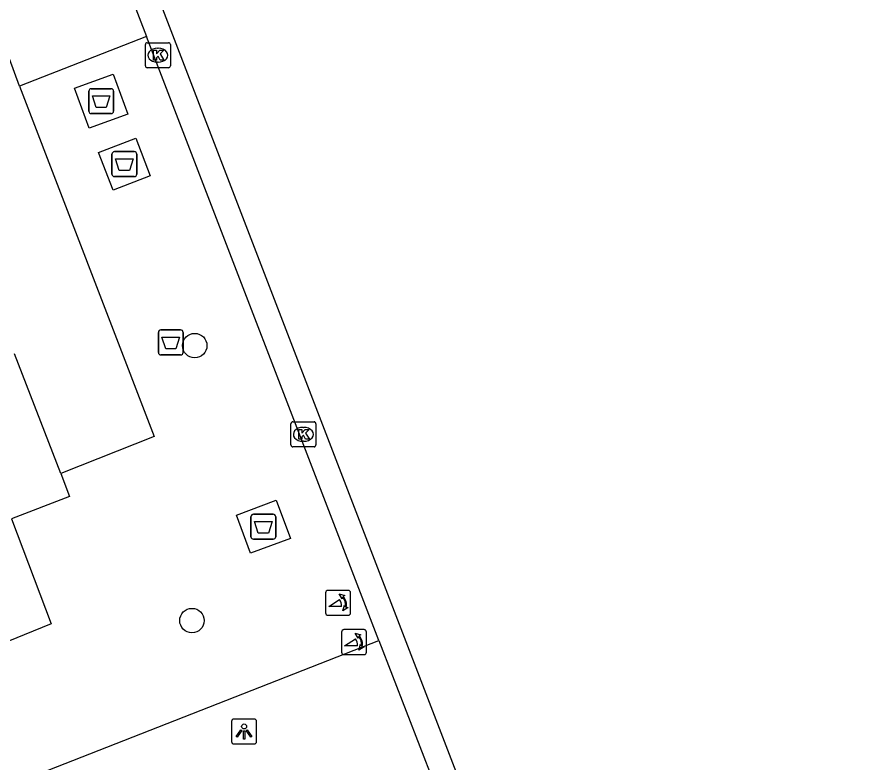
# Model space of a CAD drawing. Extents: x 160379 to 161131, y 383940 to 384849.
# Drawn here: x 160914.05 to 160948.22, y 384641.84 to 384671.69 of the extents above; entities that cross this region are included whole.
import ezdxf

# ---------------------------------------------------------------- set-up
doc = ezdxf.new("R2010")
doc.units = 0
for name, color, linetype in [('IMGEO_Afval_apart_plaats', 7, 'Continuous'), ('IMGEO_Afvalbak', 7, 'Continuous'), ('IMGEO_Boom', 7, 'Continuous'), ('IMGEO_Fietspad_gesloten', 7, 'Continuous'), ('IMGEO_Fietspad_open', 7, 'Continuous'), ('IMGEO_Kolk', 7, 'Continuous'), ('IMGEO_Lichtpunt', 7, 'Continuous'), ('IMGEO_Poller', 7, 'Continuous'), ('IMGEO_Rijbaan_lokaal_open', 7, 'Continuous'), ('IMGEO_Voetpad_gesloten', 7, 'Continuous'), ('IMGEO_Voetpad_open', 7, 'Continuous')]:
    doc.layers.add(name, color=color, linetype=linetype)

msp = doc.modelspace()

# ---------------------------------------------------------------- linework, layer by layer
at = {"layer": 'IMGEO_Afval_apart_plaats'}
for p, q in [((160916.921, 384667.925), (160916.921, 384668.725)), ((160916.921, 384668.725), (160916.921, 384667.925)), ((160917.021, 384668.825), (160917.811, 384668.825)), ((160917.811, 384668.825), (160917.021, 384668.825)), ((160917.911, 384668.725), (160917.911, 384667.925)), ((160917.911, 384667.925), (160917.911, 384668.725)), ((160917.811, 384667.825), (160917.021, 384667.825)), ((160917.021, 384667.825), (160917.811, 384667.825)), ((160917.949, 384666.306), (160918.739, 384666.306)), ((160918.739, 384666.306), (160917.949, 384666.306)), ((160917.849, 384665.406), (160917.849, 384666.206)), ((160917.849, 384666.206), (160917.849, 384665.406)), ((160918.839, 384666.206), (160918.839, 384665.406)), ((160918.839, 384665.406), (160918.839, 384666.206)), ((160918.739, 384665.306), (160917.949, 384665.306)), ((160917.949, 384665.306), (160918.739, 384665.306)), ((160923.41, 384650.893), (160923.41, 384651.693)), ((160923.41, 384651.693), (160923.41, 384650.893)), ((160923.51, 384651.793), (160924.3, 384651.793)), ((160924.3, 384651.793), (160923.51, 384651.793)), ((160924.4, 384651.693), (160924.4, 384650.893)), ((160924.4, 384650.893), (160924.4, 384651.693)), ((160924.3, 384650.793), (160923.51, 384650.793)), ((160923.51, 384650.793), (160924.3, 384650.793))]:
    msp.add_line(p, q, dxfattribs=at)
for points in [[(160917.064, 384668.539), (160917.768, 384668.539), (160917.619, 384668.069), (160917.213, 384668.069), (160917.064, 384668.539)], [(160917.992, 384666.02), (160918.696, 384666.02), (160918.547, 384665.55), (160918.141, 384665.55), (160917.992, 384666.02)], [(160923.553, 384651.507), (160924.257, 384651.507), (160924.108, 384651.037), (160923.702, 384651.037), (160923.553, 384651.507)]]:
    msp.add_lwpolyline(points, dxfattribs=at)
for centre, start, end in [((160917.021, 384668.725), 90, 180), ((160917.021, 384668.725), 90, 180), ((160917.811, 384668.725), 0, 90), ((160917.811, 384668.725), 360, 90), ((160917.021, 384667.925), 180, 270), ((160917.021, 384667.925), 180, 270), ((160917.811, 384667.925), 270, 0), ((160917.811, 384667.925), 270, 0), ((160917.949, 384666.206), 90, 180), ((160917.949, 384666.206), 90, 180), ((160918.739, 384666.206), 0, 90), ((160918.739, 384666.206), 360, 90), ((160917.949, 384665.406), 180, 270), ((160917.949, 384665.406), 180, 270), ((160918.739, 384665.406), 270, 0), ((160918.739, 384665.406), 270, 0), ((160923.51, 384651.693), 90, 180), ((160923.51, 384651.693), 90, 180), ((160924.3, 384651.693), 0, 90), ((160924.3, 384651.693), 360, 90), ((160923.51, 384650.893), 180, 270), ((160923.51, 384650.893), 180, 270), ((160924.3, 384650.893), 270, 0), ((160924.3, 384650.893), 270, 0)]:
    msp.add_arc(centre, 0.1, start, end, dxfattribs=at)
at = {"layer": 'IMGEO_Afvalbak'}
for p, q in [((160919.705, 384658.269), (160919.705, 384659.069)), ((160919.705, 384659.069), (160919.705, 384658.269)), ((160919.805, 384659.169), (160920.595, 384659.169)), ((160920.595, 384659.169), (160919.805, 384659.169)), ((160920.695, 384659.069), (160920.695, 384658.269)), ((160920.695, 384658.269), (160920.695, 384659.069)), ((160920.595, 384658.169), (160919.805, 384658.169)), ((160919.805, 384658.169), (160920.595, 384658.169))]:
    msp.add_line(p, q, dxfattribs=at)
msp.add_lwpolyline([(160919.848, 384658.883), (160920.552, 384658.883), (160920.403, 384658.413), (160919.997, 384658.413), (160919.848, 384658.883)], dxfattribs=at)
for centre, start, end in [((160919.805, 384659.069), 90, 180), ((160919.805, 384659.069), 90, 180), ((160920.595, 384659.069), 0, 90), ((160920.595, 384659.069), 360, 90), ((160919.805, 384658.269), 180, 270), ((160919.805, 384658.269), 180, 270), ((160920.595, 384658.269), 270, 0), ((160920.595, 384658.269), 270, 0)]:
    msp.add_arc(centre, 0.1, start, end, dxfattribs=at)
at = {"layer": 'IMGEO_Boom'}
for centre in [(160921.159, 384658.541), (160921.048, 384647.536)]:
    msp.add_circle(centre, 0.489, dxfattribs=at)
at = {"layer": 'IMGEO_Fietspad_gesloten'}
msp.add_lwpolyline([(160888.245, 384754.249), (160948.219, 384598.313)], dxfattribs=at)
at = {"layer": 'IMGEO_Fietspad_open'}
msp.add_lwpolyline([(160928.531, 384646.743), (160919.235, 384670.908)], dxfattribs=at)
at = {"layer": 'IMGEO_Kolk'}
for p, q in [((160919.184, 384669.738), (160919.184, 384670.59)), ((160919.259, 384670.664), (160920.111, 384670.664)), ((160919.672, 384670.444), (160919.697, 384670.444)), ((160920.185, 384670.59), (160920.185, 384669.738)), ((160920.111, 384669.664), (160919.259, 384669.664)), ((160919.695, 384669.884), (160919.67, 384669.884)), ((160925.006, 384654.564), (160925.006, 384655.416)), ((160925.081, 384655.49), (160925.933, 384655.49)), ((160926.007, 384655.416), (160926.007, 384654.564)), ((160925.494, 384655.27), (160925.519, 384655.27)), ((160925.517, 384654.71), (160925.492, 384654.71)), ((160925.933, 384654.49), (160925.081, 384654.49))]:
    msp.add_line(p, q, dxfattribs=at)
for points in [[(160919.184, 384669.738), (160919.184, 384670.59)], [(160919.259, 384670.664), (160920.111, 384670.664)], [(160919.505, 384670.364), (160919.628, 384670.364), (160919.628, 384670.213), (160919.758, 384670.364), (160919.922, 384670.364), (160919.776, 384670.213), (160919.929, 384669.964), (160919.777, 384669.964), (160919.692, 384670.128), (160919.628, 384670.061), (160919.628, 384669.964), (160919.505, 384669.964), (160919.505, 384670.364)], [(160920.185, 384670.59), (160920.185, 384669.738)], [(160920.111, 384669.664), (160919.259, 384669.664)], [(160925.006, 384654.564), (160925.006, 384655.416)], [(160925.081, 384655.49), (160925.933, 384655.49)], [(160926.007, 384655.416), (160926.007, 384654.564)], [(160925.327, 384655.19), (160925.45, 384655.19), (160925.45, 384655.039), (160925.58, 384655.19), (160925.744, 384655.19), (160925.598, 384655.039), (160925.751, 384654.79), (160925.599, 384654.79), (160925.514, 384654.954), (160925.45, 384654.887), (160925.45, 384654.79), (160925.327, 384654.79), (160925.327, 384655.19)], [(160925.933, 384654.49), (160925.081, 384654.49)]]:
    msp.add_lwpolyline(points, dxfattribs=at)
for centre, start, end in [((160919.261, 384670.588), 91.552, 178.448), ((160919.261, 384670.588), 91.552, 178.448), ((160920.109, 384670.588), 1.552, 88.448), ((160920.109, 384670.588), 1.552, 88.448), ((160919.261, 384669.74), 181.552, 268.448), ((160919.261, 384669.74), 181.552, 268.448), ((160920.109, 384669.74), 271.552, 358.448), ((160920.109, 384669.74), 271.552, 358.448), ((160925.083, 384655.414), 91.552, 178.448), ((160925.083, 384655.414), 91.552, 178.448), ((160925.931, 384655.414), 1.552, 88.448), ((160925.931, 384655.414), 1.552, 88.448), ((160925.083, 384654.566), 181.552, 268.448), ((160925.083, 384654.566), 181.552, 268.448), ((160925.931, 384654.566), 271.552, 358.448), ((160925.931, 384654.566), 271.552, 358.448)]:
    msp.add_arc(centre, 0.0765, start, end, dxfattribs=at)
for centre, major_axis, ratio, start_param, end_param in [((160919.671, 384670.164), (-0.387, 0.002), 0.722429, 4.712389, 7.853982), ((160919.696, 384670.164), (-0.39, 0.002), 0.717154, 1.570796, 4.712389), ((160925.493, 384654.99), (-0.387, 0.002), 0.722429, 4.712389, 7.853982), ((160925.518, 384654.99), (-0.39, 0.002), 0.717154, 1.570796, 4.712389)]:
    msp.add_ellipse(centre, major_axis=major_axis, ratio=ratio, start_param=start_param, end_param=end_param, dxfattribs=at)
at = {"layer": 'IMGEO_Lichtpunt'}
for p, q in [((160922.637, 384643.501), (160922.637, 384642.694)), ((160922.637, 384643.501), (160922.637, 384642.694)), ((160923.539, 384643.596), (160922.731, 384643.596)), ((160923.539, 384643.596), (160922.731, 384643.596)), ((160923.633, 384642.694), (160923.633, 384643.501)), ((160923.633, 384642.694), (160923.633, 384643.501)), ((160922.731, 384642.6), (160923.539, 384642.6)), ((160922.731, 384642.6), (160923.539, 384642.6))]:
    msp.add_line(p, q, dxfattribs=at)
for points in [[(160923.011, 384643.165), (160923.05, 384643.137), (160922.862, 384642.875), (160922.824, 384642.902), (160923.011, 384643.165)], [(160923.113, 384643.117), (160923.16, 384643.117), (160923.16, 384642.795), (160923.113, 384642.795), (160923.113, 384643.117)], [(160923.223, 384643.137), (160923.261, 384643.164), (160923.448, 384642.902), (160923.409, 384642.874), (160923.223, 384643.137)]]:
    msp.add_lwpolyline(points, dxfattribs=at)
msp.add_circle((160923.136, 384643.299), 0.0994, dxfattribs=at)
for centre, start, end in [((160922.731, 384643.501), 90, 180), ((160922.731, 384643.501), 90, 180), ((160923.539, 384643.501), 0, 90), ((160923.539, 384643.501), 0, 90), ((160922.731, 384642.694), 180, 270), ((160922.731, 384642.694), 180, 270), ((160923.539, 384642.694), 270, 0), ((160923.539, 384642.694), 270, 360)]:
    msp.add_arc(centre, 0.0946, start, end, dxfattribs=at)
at = {"layer": 'IMGEO_Poller'}
for p, q in [((160926.398, 384648.649), (160926.398, 384647.842)), ((160926.398, 384648.649), (160926.398, 384647.842)), ((160927.3, 384648.744), (160926.492, 384648.744)), ((160927.3, 384648.744), (160926.492, 384648.744)), ((160927.394, 384647.842), (160927.394, 384648.649)), ((160927.394, 384647.842), (160927.394, 384648.649)), ((160926.492, 384647.747), (160927.3, 384647.747)), ((160926.492, 384647.747), (160927.3, 384647.747)), ((160927.939, 384647.172), (160927.131, 384647.172)), ((160927.939, 384647.172), (160927.131, 384647.172)), ((160927.037, 384647.077), (160927.037, 384646.27)), ((160927.037, 384647.077), (160927.037, 384646.27)), ((160928.033, 384646.27), (160928.033, 384647.077)), ((160928.033, 384646.27), (160928.033, 384647.077)), ((160927.131, 384646.175), (160927.939, 384646.175)), ((160927.131, 384646.175), (160927.939, 384646.175))]:
    msp.add_line(p, q, dxfattribs=at)
for points in [[(160927.077, 384648.473), (160927.065, 384648.4), (160926.94, 384648.605)], [(160926.94, 384648.605), (160927.171, 384648.539), (160927.1, 384648.507)], [(160927.033, 384648.1), (160926.52, 384648.1), (160926.95, 384648.375)], [(160927.093, 384647.928), (160927.159, 384648.159), (160927.189, 384648.091)], [(160927.225, 384648.064), (160927.297, 384648.053), (160927.093, 384647.928)], [(160927.672, 384646.528), (160927.159, 384646.528), (160927.589, 384646.803)], [(160927.716, 384646.901), (160927.704, 384646.828), (160927.579, 384647.033)], [(160927.579, 384647.033), (160927.81, 384646.967), (160927.739, 384646.935)], [(160927.732, 384646.356), (160927.798, 384646.587), (160927.828, 384646.519)], [(160927.864, 384646.492), (160927.936, 384646.481), (160927.732, 384646.356)]]:
    msp.add_lwpolyline(points, dxfattribs=at)
for centre, radius, start, end in [((160926.492, 384648.649), 0.0946, 90, 180), ((160926.492, 384648.649), 0.0946, 90, 180), ((160926.719, 384648.16), 0.476, 351.7527, 41.1691), ((160926.719, 384648.16), 0.516, 349.3569, 42.2912), ((160927.3, 384648.649), 0.0946, 0, 90), ((160927.3, 384648.649), 0.0946, 0, 90), ((160926.705, 384648.15), 0.332, 351.3247, 42.4854), ((160926.492, 384647.842), 0.0946, 180, 270), ((160926.492, 384647.842), 0.0946, 180, 270), ((160927.3, 384647.842), 0.0946, 270, 0), ((160927.3, 384647.842), 0.0946, 270, 0), ((160927.131, 384647.077), 0.0946, 90, 180), ((160927.131, 384647.077), 0.0946, 90, 180), ((160927.939, 384647.077), 0.0946, 0, 90), ((160927.939, 384647.077), 0.0946, 0, 90), ((160927.344, 384646.578), 0.332, 351.3247, 42.4854), ((160927.358, 384646.588), 0.476, 351.7527, 41.1691), ((160927.358, 384646.588), 0.516, 349.3569, 42.2912), ((160927.131, 384646.27), 0.0946, 180, 270), ((160927.131, 384646.27), 0.0946, 180, 270), ((160927.939, 384646.27), 0.0946, 270, 0), ((160927.939, 384646.27), 0.0946, 270, 0)]:
    msp.add_arc(centre, radius, start, end, dxfattribs=at)
at = {"layer": 'IMGEO_Rijbaan_lokaal_open'}
for points in [[(160917.046, 384676.598), (160919.235, 384670.908)], [(160914.149, 384668.925), (160913.275, 384671.263), (160909.495, 384669.782), (160910.385, 384667.45)], [(160919.235, 384670.908), (160914.149, 384668.925)], [(160915.8, 384653.422), (160913.952, 384658.207)], [(160915.8, 384653.422), (160916.154, 384652.506), (160913.833, 384651.602)], [(160902.728, 384636.626), (160928.531, 384646.743)], [(160928.531, 384646.743), (160930.709, 384641.081)]]:
    msp.add_lwpolyline(points, dxfattribs=at)
at = {"layer": 'IMGEO_Voetpad_gesloten'}
for points in [[(160916.941, 384667.238), (160916.347, 384668.839), (160917.892, 384669.412), (160918.486, 384667.811), (160916.941, 384667.238)], [(160917.312, 384666.272), (160918.798, 384666.844), (160919.377, 384665.34), (160917.891, 384664.768), (160917.312, 384666.272)], [(160924.413, 384652.355), (160924.986, 384650.824), (160923.398, 384650.23), (160922.825, 384651.761), (160924.413, 384652.355)]]:
    msp.add_lwpolyline(points, dxfattribs=at)
at = {"layer": 'IMGEO_Voetpad_open'}
for points in [[(160914.149, 384668.925), (160919.543, 384654.902), (160915.8, 384653.422)], [(160913.833, 384651.602), (160915.409, 384647.403), (160910.85, 384645.553), (160901.409, 384641.88), (160899.802, 384646.159)]]:
    msp.add_lwpolyline(points, dxfattribs=at)

doc.saveas('drawing.dxf')
